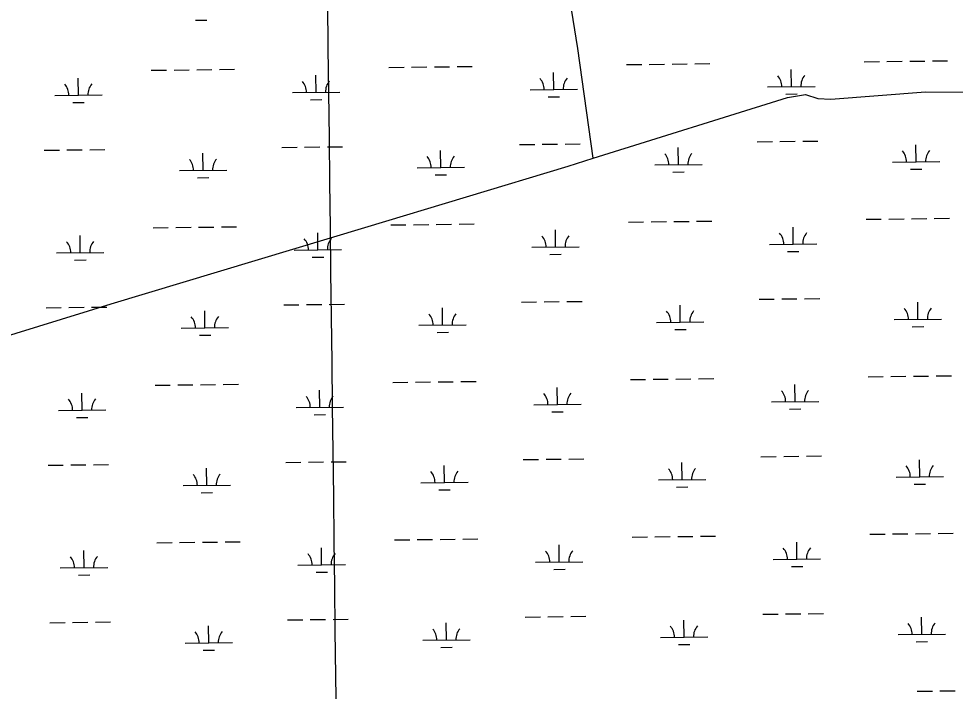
# Model space of a CAD drawing. Extents: x 3694830 to 3732949, y 415201 to 440970.
# Drawn here: x 3719456 to 3721433, y 429355 to 430776 of the extents above; entities that cross this region are included whole.
import ezdxf

# ---------------------------------------------------------------- set-up
doc = ezdxf.new("R2010")
doc.units = 0
for name, color, linetype in [('V-GRID-MAJR', 7, 'Continuous'), ('V-TOPO-SHOR', 7, 'Continuous'), ('V-WETL-SWMP', 7, 'Continuous')]:
    doc.layers.add(name, color=color, linetype=linetype)

msp = doc.modelspace()

# ---------------------------------------------------------------- linework, layer by layer
at = {"layer": 'V-GRID-MAJR'}
msp.add_spline([(3720228.281, 420868.82800000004), (3720155.153, 426926.124), (3720081.987, 432986.504), (3720008.822, 439046.89), (3720008.785, 439049.968)], degree=3, dxfattribs=at)
at = {"layer": 'V-TOPO-SHOR'}
for points in [[(3720668.966, 430481.368), (3720636.6180000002, 430713.382), (3720604.17, 430915.472), (3720567.463, 431122.922), (3720502.609, 431539.928), (3720478.508, 431682.145), (3720469.092, 431742.023), (3720461.7660000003, 431788), (3720453.324, 431820.09), (3720451.245, 431837.195), (3720455.577, 431854.282), (3720466.335, 431875.618), (3720469.596, 431891.637), (3720467.484, 431899.12700000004), (3720448.659, 432021.02), (3720417.347, 432243.412)], [(3719297.0130000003, 430064.315), (3719650.7770000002, 430174.074), (3720186.728, 430334.70900000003), (3720615.7060000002, 430464.71400000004), (3720668.966, 430481.368), (3721078.935, 430609.563), (3721117.427, 430615.846), (3721143.048, 430607.20900000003), (3721170.829, 430606.04600000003), (3721370.724, 430621.404), (3721924.294, 430619.538)]]:
    msp.add_lwpolyline(points, dxfattribs=at)
at = {"layer": 'V-WETL-SWMP'}
for p, q in [((3719829.265917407, 430772.81891343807), (3719853.2642087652, 430773.10514746)), ((3720237.5489197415, 430673.0411711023), (3720269.546641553, 430673.4228164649)), ((3720285.5455024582, 430673.61363914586), (3720317.543224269, 430673.99528450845)), ((3720333.5420851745, 430674.1861071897), (3720365.539806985, 430674.56775255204)), ((3720381.5386678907, 430674.75857523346), (3720413.5363897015, 430675.1402205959)), ((3720739.4211871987, 430679.0271354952), (3720771.41890901, 430679.4087808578)), ((3720787.417769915, 430679.59960353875), (3720819.415491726, 430679.9812489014)), ((3720835.4143526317, 430680.1720715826), (3720867.412074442, 430680.55371694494)), ((3720883.4109353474, 430680.74453962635), (3720915.4086571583, 430681.12618498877)), ((3721241.293454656, 430685.01309988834), (3721273.291176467, 430685.39474525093)), ((3721289.290037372, 430685.5855679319), (3721321.287759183, 430685.9672132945)), ((3721337.286620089, 430686.1580359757), (3721369.284341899, 430686.53968133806)), ((3721385.2832028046, 430686.73050401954), (3721417.2809246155, 430687.1121493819)), ((3719735.676652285, 430667.05520670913), (3719767.674374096, 430667.4368520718)), ((3719783.673235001, 430667.62767475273), (3719815.670956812, 430668.0093201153)), ((3719831.6698177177, 430668.2001427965), (3719863.667539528, 430668.5817881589)), ((3719879.6664004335, 430668.77261084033), (3719911.6641222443, 430669.1542562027)), ((3720083.5730970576, 430620.4590513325), (3720083.143745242, 430656.4564908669)), ((3720585.4453645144, 430626.4450157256), (3720585.0160126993, 430662.44245526)), ((3721087.3176319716, 430632.4309801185), (3721086.888280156, 430668.4284196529)), ((3719581.7008296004, 430614.4730869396), (3719581.271477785, 430650.470526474)), ((3721037.321191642, 430631.83465923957), (3721137.314072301, 430633.0273009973)), ((3719531.704389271, 430613.8767660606), (3719631.69726993, 430615.0694078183)), ((3720033.576656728, 430619.8627304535), (3720133.5695373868, 430621.0553722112)), ((3720535.448924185, 430625.8486948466), (3720635.441804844, 430627.0413366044)), ((3721075.502523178, 430616.8579606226), (3721099.500814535, 430617.1441946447)), ((3719569.885720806, 430598.9000674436), (3719593.884012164, 430599.1863014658)), ((3720071.757988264, 430604.8860318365), (3720095.7562796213, 430605.1722658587)), ((3720573.6302557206, 430610.87199622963), (3720597.628547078, 430611.1582302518)), ((3721015.2915508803, 430516.13169564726), (3721047.2892726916, 430516.51334100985)), ((3721063.288133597, 430516.7041636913), (3721095.285855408, 430517.08580905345)), ((3721111.2847163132, 430517.27663173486), (3721143.2824381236, 430517.6582770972)), ((3719509.6747485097, 430498.1738024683), (3719541.672470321, 430498.55544783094)), ((3719557.6713312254, 430498.74627051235), (3719589.6690530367, 430499.1279158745)), ((3719605.667913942, 430499.31873855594), (3719637.665635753, 430499.7003839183)), ((3720011.5470159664, 430504.15976686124), (3720043.5447377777, 430504.5414122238)), ((3720059.543598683, 430504.73223490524), (3720091.541320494, 430505.11388026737)), ((3720107.5401813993, 430505.30470294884), (3720139.5379032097, 430505.6863483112)), ((3720346.920921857, 430461.7265585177), (3720346.4915700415, 430497.72399805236)), ((3720513.4192834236, 430510.14573125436), (3720545.417005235, 430510.52737661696)), ((3720561.41586614, 430510.71819929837), (3720593.4135879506, 430511.09984466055)), ((3720609.4124488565, 430511.29066734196), (3720641.410170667, 430511.6723127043)), ((3720848.793189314, 430467.7125229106), (3720848.3638374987, 430503.70996244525)), ((3721350.665456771, 430473.69848730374), (3721350.236104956, 430509.6959268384)), ((3719845.0486544, 430455.74059412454), (3719844.619302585, 430491.73803365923)), ((3721300.6690164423, 430473.102166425), (3721400.6618971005, 430474.2948081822)), ((3719795.052214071, 430455.1442732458), (3719895.0450947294, 430456.3369150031)), ((3720296.9244815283, 430461.13023763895), (3720396.9173621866, 430462.3228793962)), ((3720798.7967489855, 430467.11620203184), (3720898.7896296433, 430468.3088437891)), ((3721338.850347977, 430458.12546780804), (3721362.8486393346, 430458.41170182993)), ((3719833.233545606, 430440.16757462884), (3719857.231836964, 430440.4538086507)), ((3720335.105813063, 430446.15353902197), (3720359.1041044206, 430446.4397730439)), ((3720836.9780805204, 430452.13950341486), (3720860.976371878, 430452.4257374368)), ((3721389.2508310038, 430354.07916521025), (3721421.2485528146, 430354.4608105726)), ((3719739.6442804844, 430334.4038678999), (3719771.642002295, 430334.7855132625)), ((3719787.6408632, 430334.97633594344), (3719819.638585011, 430335.3579813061)), ((3719835.6374459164, 430335.5488039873), (3719867.6351677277, 430335.93044934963)), ((3719883.6340286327, 430336.1212720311), (3719915.6317504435, 430336.50291739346)), ((3720241.516547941, 430340.38983229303), (3720273.5142697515, 430340.7714776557)), ((3720289.5131306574, 430340.9623003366), (3720321.510852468, 430341.3439456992)), ((3720337.509713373, 430341.5347683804), (3720369.5074351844, 430341.9164137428)), ((3720385.50629609, 430342.1072364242), (3720417.5040179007, 430342.4888817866)), ((3720743.3888153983, 430346.3757966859), (3720775.3865372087, 430346.7574420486)), ((3720791.385398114, 430346.9482647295), (3720823.383119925, 430347.3299100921)), ((3720839.3819808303, 430347.5207327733), (3720871.3797026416, 430347.9023781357)), ((3720887.3785635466, 430348.0932008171), (3720919.3762853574, 430348.4748461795)), ((3721091.285260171, 430299.7796413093), (3721090.855908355, 430335.7770808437)), ((3721245.2610828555, 430352.36176107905), (3721277.2588046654, 430352.7434064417)), ((3721293.2576655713, 430352.93422912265), (3721325.255387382, 430353.31587448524)), ((3721341.254248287, 430353.5066971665), (3721373.2519700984, 430353.88834252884)), ((3719585.6684577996, 430281.8217481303), (3719585.2391059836, 430317.8191876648)), ((3720087.540725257, 430287.8077125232), (3720087.1113734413, 430323.80515205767)), ((3720589.412992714, 430293.7936769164), (3720588.9836408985, 430329.7911164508)), ((3721041.2888198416, 430299.1833204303), (3721141.2817005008, 430300.375962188)), ((3719535.67201747, 430281.22542725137), (3719635.664898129, 430282.4180690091)), ((3720037.5442849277, 430287.21139164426), (3720137.5371655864, 430288.404033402)), ((3720539.4165523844, 430293.1973560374), (3720639.4094330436, 430294.3899977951)), ((3720577.5978839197, 430278.2206574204), (3720601.5961752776, 430278.5068914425)), ((3721079.470151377, 430284.2066218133), (3721103.468442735, 430284.4928558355)), ((3719573.853349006, 430266.2487286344), (3719597.851640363, 430266.5349626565)), ((3720075.725616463, 430272.2346930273), (3720099.723907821, 430272.5209270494)), ((3720517.3869116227, 430177.4943924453), (3720549.3846334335, 430177.87603780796)), ((3720565.383494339, 430178.0668604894), (3720597.3812161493, 430178.4485058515)), ((3720613.380077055, 430178.63932853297), (3720645.377798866, 430179.0209738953)), ((3721019.2591790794, 430183.48035683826), (3721051.2569008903, 430183.86200220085)), ((3721067.255761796, 430184.05282488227), (3721099.2534836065, 430184.4344702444)), ((3721115.252344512, 430184.62529292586), (3721147.2500663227, 430185.0069382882)), ((3721354.63308497, 430141.04714849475), (3721354.2037331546, 430177.0445880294)), ((3719513.6423767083, 430165.5224636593), (3719545.6400985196, 430165.90410902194)), ((3719561.6389594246, 430166.09493170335), (3719593.6366812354, 430166.4765770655)), ((3719609.635542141, 430166.6673997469), (3719641.633263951, 430167.0490451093)), ((3719849.016282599, 430123.08925531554), (3719848.5869307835, 430159.08669485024)), ((3720015.5146441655, 430171.5084280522), (3720047.5123659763, 430171.89007341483)), ((3720063.511226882, 430172.08089609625), (3720095.5089486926, 430172.4625414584)), ((3720111.507809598, 430172.6533641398), (3720143.505531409, 430173.0350095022)), ((3720350.888550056, 430129.07521970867), (3720350.45919824, 430165.07265924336)), ((3720852.760817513, 430135.06118410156), (3720852.3314656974, 430171.05862363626)), ((3721304.636644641, 430140.450827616), (3721404.629525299, 430141.64346937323)), ((3719799.01984227, 430122.4929344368), (3719899.012722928, 430123.6855761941)), ((3720300.892109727, 430128.47889882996), (3720400.8849903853, 430129.6715405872)), ((3720802.764377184, 430134.46486322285), (3720902.757257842, 430135.6575049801)), ((3720840.9457087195, 430119.48816460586), (3720864.944000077, 430119.77439862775)), ((3721342.8179761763, 430125.474128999), (3721366.8162675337, 430125.76036302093)), ((3719837.201173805, 430107.51623581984), (3719861.199465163, 430107.8024698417)), ((3720339.0734412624, 430113.50220021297), (3720363.07173262, 430113.78843423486)), ((3721249.2287110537, 430019.71042227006), (3721281.2264328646, 430020.0920676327)), ((3721297.22529377, 430020.28289031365), (3721329.2230155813, 430020.66453567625)), ((3721345.221876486, 430020.8553583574), (3721377.219598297, 430021.23700371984)), ((3721393.218459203, 430021.42782640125), (3721425.2161810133, 430021.8094717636)), ((3719743.611908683, 430001.7525290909), (3719775.609630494, 430002.1341744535)), ((3719791.608491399, 430002.32499713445), (3719823.60621321, 430002.7066424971)), ((3719839.6050741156, 430002.8974651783), (3719871.6027959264, 430003.27911054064)), ((3719887.601656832, 430003.46993322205), (3719919.599378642, 430003.85157858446)), ((3720245.48417614, 430007.73849348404), (3720277.4818979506, 430008.1201388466)), ((3720293.480758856, 430008.3109615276), (3720325.4784806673, 430008.6926068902)), ((3720341.4773415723, 430008.8834295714), (3720373.475063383, 430009.26507493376)), ((3720389.473924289, 430009.4558976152), (3720421.4716460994, 430009.8375429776)), ((3720747.356443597, 430013.72445787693), (3720779.354165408, 430014.1061032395)), ((3720795.353026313, 430014.29692592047), (3720827.350748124, 430014.6785712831)), ((3720843.3496090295, 430014.8693939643), (3720875.3473308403, 430015.25103932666)), ((3720891.3461917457, 430015.4418620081), (3720923.343913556, 430015.8235073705)), ((3721095.25288837, 429967.12830250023), (3721094.8235365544, 430003.1257420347)), ((3719589.6360859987, 429949.1704093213), (3719589.206734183, 429985.1678488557)), ((3720091.5083534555, 429955.1563737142), (3720091.0790016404, 429991.1538132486)), ((3720593.3806209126, 429961.14233810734), (3720592.9512690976, 429997.1397776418)), ((3720543.384180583, 429960.5460172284), (3720643.3770612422, 429961.7386589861)), ((3721045.2564480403, 429966.5319816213), (3721145.249328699, 429967.724623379)), ((3719539.639645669, 429948.5740884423), (3719639.6325263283, 429949.76673020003)), ((3720041.511913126, 429954.5600528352), (3720141.504793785, 429955.752694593)), ((3720079.693244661, 429939.5833542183), (3720103.6915360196, 429939.8695882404)), ((3720581.5655121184, 429945.5693186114), (3720605.5638034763, 429945.8555526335)), ((3721083.4377795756, 429951.5552830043), (3721107.4360709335, 429951.8415170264)), ((3719577.8209772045, 429933.5973898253), (3719601.8192685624, 429933.8836238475)), ((3720115.475437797, 429840.00202533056), (3720147.473159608, 429840.3836706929)), ((3720521.354539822, 429844.8430536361), (3720553.352261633, 429845.2246989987)), ((3720569.3511225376, 429845.41552168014), (3720601.348844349, 429845.79716704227)), ((3720617.3477052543, 429845.9879897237), (3720649.345427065, 429846.36963508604)), ((3721023.2268072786, 429850.829018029), (3721055.22452909, 429851.2106633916)), ((3721071.223389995, 429851.40148607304), (3721103.221111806, 429851.78313143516)), ((3721119.219972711, 429851.9739541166), (3721151.217694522, 429852.355599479)), ((3721358.600713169, 429808.39580968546), (3721358.171361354, 429844.39324922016)), ((3719517.6100049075, 429832.87112485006), (3719549.6077267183, 429833.25277021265)), ((3719565.6065876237, 429833.44359289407), (3719597.6043094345, 429833.82523825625)), ((3719613.6031703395, 429834.01606093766), (3719645.600892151, 429834.3977063)), ((3719852.983910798, 429790.4379165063), (3719852.554558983, 429826.43535604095)), ((3720019.4822723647, 429838.85708924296), (3720051.479994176, 429839.23873460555)), ((3720067.478855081, 429839.42955728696), (3720099.476576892, 429839.81120264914)), ((3720354.8561782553, 429796.42388089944), (3720354.42682644, 429832.4213204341)), ((3720856.728445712, 429802.40984529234), (3720856.299093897, 429838.40728482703)), ((3720806.732005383, 429801.8135244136), (3720906.7248860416, 429803.0061661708)), ((3721308.60427284, 429807.79948880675), (3721408.597153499, 429808.992130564)), ((3719802.987470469, 429789.84159562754), (3719902.9803511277, 429791.0342373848)), ((3720304.859737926, 429795.82756002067), (3720404.852618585, 429797.0202017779)), ((3720343.041069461, 429780.8508614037), (3720367.039360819, 429781.1370954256)), ((3720844.9133369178, 429786.83682579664), (3720868.911628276, 429787.1230598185)), ((3721346.785604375, 429792.82279018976), (3721370.783895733, 429793.10902421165)), ((3719841.168802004, 429774.86489701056), (3719865.1670933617, 429775.1511310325)), ((3720799.3206545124, 429681.64558711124), (3720831.3183763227, 429682.02723247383)), ((3720847.3172372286, 429682.21805515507), (3720879.3149590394, 429682.5997005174)), ((3720895.3138199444, 429682.79052319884), (3720927.3115417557, 429683.17216856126)), ((3721253.196339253, 429687.05908346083), (3721285.1940610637, 429687.4407288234)), ((3721301.1929219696, 429687.63155150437), (3721333.19064378, 429688.013196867)), ((3721349.1895046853, 429688.2040195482), (3721381.187226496, 429688.58566491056)), ((3721397.1860874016, 429688.77648759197), (3721429.183809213, 429689.1581329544)), ((3719747.579536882, 429669.1011902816), (3719779.5772586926, 429669.4828356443)), ((3719795.5761195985, 429669.6736583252), (3719827.573841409, 429670.0553036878)), ((3719843.5727023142, 429670.246126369), (3719875.570424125, 429670.6277717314)), ((3719891.5692850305, 429670.8185944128), (3719923.567006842, 429671.2002397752)), ((3720249.451804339, 429675.08715467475), (3720281.44952615, 429675.4688000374)), ((3720297.4483870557, 429675.65962271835), (3720329.446108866, 429676.04126808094)), ((3720345.4449697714, 429676.2320907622), (3720377.4426915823, 429676.61373612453)), ((3720393.4415524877, 429676.80455880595), (3720425.439274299, 429677.1862041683)), ((3720597.348249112, 429628.4909992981), (3720596.918897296, 429664.4884388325)), ((3720751.324071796, 429681.0731190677), (3720783.321793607, 429681.4547644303)), ((3721099.2205165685, 429634.476963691), (3721098.791164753, 429670.4744032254)), ((3719593.6037141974, 429616.5190705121), (3719593.174362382, 429652.5165100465)), ((3720095.4759816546, 429622.505034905), (3720095.046629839, 429658.5024744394)), ((3720045.479541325, 429621.908714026), (3720145.472421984, 429623.1013557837)), ((3720547.351808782, 429627.8946784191), (3720647.3446894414, 429629.0873201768)), ((3721049.2240762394, 429633.880642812), (3721149.216956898, 429635.0732845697)), ((3719543.607273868, 429615.9227496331), (3719643.600154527, 429617.1153913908)), ((3720083.660872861, 429606.932015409), (3720107.6591642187, 429607.2182494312)), ((3720585.533140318, 429612.9179798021), (3720609.5314316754, 429613.2042138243)), ((3721087.405407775, 429618.903944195), (3721111.4036991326, 429619.1901782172)), ((3719581.7886054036, 429600.9460510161), (3719605.786896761, 429601.2322850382)), ((3720023.4499005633, 429506.2057504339), (3720055.4476223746, 429506.58739579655)), ((3720071.4464832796, 429506.77821847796), (3720103.4442050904, 429507.1598638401)), ((3720119.4430659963, 429507.35068652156), (3720151.4407878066, 429507.7323318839)), ((3720525.3221680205, 429512.1917148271), (3720557.319889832, 429512.5733601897)), ((3720573.318750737, 429512.7641828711), (3720605.3164725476, 429513.1458282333)), ((3720621.3153334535, 429513.3366509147), (3720653.3130552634, 429513.71829627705)), ((3720860.6960739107, 429469.75850648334), (3720860.2667220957, 429505.755946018)), ((3721027.1944354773, 429518.17767922), (3721059.1921572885, 429518.5593245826)), ((3721075.191018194, 429518.750147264), (3721107.188740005, 429519.13179262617)), ((3721123.18760091, 429519.3226153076), (3721155.1853227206, 429519.70426066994)), ((3721362.568341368, 429475.74447087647), (3721362.1389895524, 429511.7419104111)), ((3719521.577633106, 429500.219786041), (3719553.5753549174, 429500.60143140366)), ((3719569.5742158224, 429500.79225408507), (3719601.5719376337, 429501.1738994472)), ((3719617.5707985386, 429501.36472212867), (3719649.5685203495, 429501.746367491)), ((3719856.951538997, 429457.78657769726), (3719856.5221871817, 429493.78401723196)), ((3720358.823806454, 429463.77254209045), (3720358.3944546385, 429499.7699816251)), ((3720810.699633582, 429469.16218560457), (3720910.6925142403, 429470.3548273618)), ((3721312.571901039, 429475.1481499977), (3721412.5647816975, 429476.34079175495)), ((3719806.955098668, 429457.19025681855), (3719906.9479793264, 429458.3828985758)), ((3720308.8273661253, 429463.1762212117), (3720408.8202467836, 429464.3688629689)), ((3720347.00869766, 429448.1995225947), (3720371.0069890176, 429448.4857566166)), ((3720848.880965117, 429454.1854869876), (3720872.879256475, 429454.4717210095)), ((3721350.753232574, 429460.17145138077), (3721374.7515239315, 429460.45768540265)), ((3719845.136430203, 429442.21355820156), (3719869.1347215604, 429442.49979222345)), ((3721353.157132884, 429355.5526807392), (3721385.1548546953, 429355.93432610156)), ((3721401.1537156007, 429356.125148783), (3721433.1514374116, 429356.50679414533))]:
    msp.add_line(p, q, dxfattribs=at)
for centre, radius, start, end in [((3721032.0729660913, 430632.2468992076), 35.24628790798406, 359.91152952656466, 41.455187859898), ((3721142.5509724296, 430633.5645998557), 35.246287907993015, 139.91152663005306, 181.4551849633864), ((3719526.4561637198, 430614.2890060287), 35.24628790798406, 359.91152952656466, 41.455187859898), ((3719636.9341700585, 430615.6067066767), 35.246287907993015, 139.91152663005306, 181.4551849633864), ((3720028.3284311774, 430620.27497042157), 35.24628790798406, 359.91152952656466, 41.455187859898), ((3720138.806437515, 430621.5926710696), 35.246287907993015, 139.91152663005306, 181.4551849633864), ((3720530.200698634, 430626.2609348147), 35.24628790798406, 359.91152952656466, 41.455187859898), ((3720640.6787049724, 430627.5786354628), 35.246287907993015, 139.91152663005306, 181.4551849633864), ((3721295.4207908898, 430473.5144063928), 35.24628790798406, 359.91152952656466, 41.455187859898), ((3721405.898797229, 430474.83210704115), 35.246287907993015, 139.91152663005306, 181.4551849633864), ((3719789.8039885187, 430455.55651321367), 35.24628790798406, 359.91152952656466, 41.455187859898), ((3719900.281994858, 430456.87421386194), 35.246287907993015, 139.91152663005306, 181.4551849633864), ((3720291.676255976, 430461.5424776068), 35.24628790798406, 359.91152952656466, 41.455187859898), ((3720402.154262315, 430462.86017825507), 35.246287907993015, 139.91152663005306, 181.4551849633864), ((3720793.548523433, 430467.5284419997), 35.24628790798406, 359.91152952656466, 41.455187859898), ((3720904.0265297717, 430468.84614264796), 35.246287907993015, 139.91152663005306, 181.4551849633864), ((3720534.168326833, 430293.60959600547), 35.24628790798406, 359.91152952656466, 41.455187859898), ((3720644.646333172, 430294.9272966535), 35.246287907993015, 139.91152663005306, 181.4551849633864), ((3721036.04059429, 430299.59556039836), 35.24628790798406, 359.91152952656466, 41.455187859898), ((3721146.5186006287, 430300.9132610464), 35.246287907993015, 139.91152663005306, 181.4551849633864), ((3719530.423791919, 430281.6376672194), 35.24628790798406, 359.91152952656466, 41.455187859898), ((3719640.9017982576, 430282.9553678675), 35.246287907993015, 139.91152663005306, 181.4551849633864), ((3720032.2960593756, 430287.6236316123), 35.24628790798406, 359.91152952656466, 41.455187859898), ((3720142.774065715, 430288.9413322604), 35.246287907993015, 139.91152663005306, 181.4551849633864), ((3720797.5161516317, 430134.8771031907), 35.24628790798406, 359.91152952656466, 41.455187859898), ((3720907.9941579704, 430136.19480383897), 35.246287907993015, 139.91152663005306, 181.4551849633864), ((3721299.388419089, 430140.8630675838), 35.24628790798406, 359.91152952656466, 41.455187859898), ((3721409.8664254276, 430142.1807682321), 35.246287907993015, 139.91152663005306, 181.4551849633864), ((3719793.771616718, 430122.9051744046), 35.24628790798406, 359.91152952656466, 41.455187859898), ((3719904.2496230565, 430124.22287505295), 35.246287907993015, 139.91152663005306, 181.4551849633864), ((3720295.643884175, 430128.89113879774), 35.24628790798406, 359.91152952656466, 41.455187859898), ((3720406.1218905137, 430130.2088394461), 35.246287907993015, 139.91152663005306, 181.4551849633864), ((3720146.7416939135, 429956.2899934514), 35.246287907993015, 139.91152663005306, 181.4551849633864), ((3720538.135955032, 429960.9582571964), 35.24628790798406, 359.91152952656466, 41.455187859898), ((3720648.6139613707, 429962.2759578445), 35.246287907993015, 139.91152663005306, 181.4551849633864), ((3721040.008222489, 429966.9442215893), 35.24628790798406, 359.91152952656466, 41.455187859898), ((3721150.4862288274, 429968.2619222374), 35.246287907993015, 139.91152663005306, 181.4551849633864), ((3719534.3914201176, 429948.9863284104), 35.24628790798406, 359.91152952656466, 41.455187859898), ((3719644.8694264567, 429950.3040290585), 35.246287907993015, 139.91152663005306, 181.4551849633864), ((3720036.263687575, 429954.9722928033), 35.24628790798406, 359.91152952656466, 41.455187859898), ((3720801.483779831, 429802.2257643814), 35.24628790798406, 359.91152952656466, 41.455187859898), ((3720911.96178617, 429803.54346502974), 35.246287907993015, 139.91152663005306, 181.4551849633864), ((3721303.356047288, 429808.21172877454), 35.24628790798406, 359.91152952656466, 41.455187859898), ((3721413.834053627, 429809.52942942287), 35.246287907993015, 139.91152663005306, 181.4551849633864), ((3719797.739244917, 429790.2538355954), 35.24628790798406, 359.91152952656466, 41.455187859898), ((3719908.217251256, 429791.57153624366), 35.246287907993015, 139.91152663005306, 181.4551849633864), ((3720299.611512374, 429796.2397999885), 35.24628790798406, 359.91152952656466, 41.455187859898), ((3720410.0895187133, 429797.55750063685), 35.246287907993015, 139.91152663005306, 181.4551849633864), ((3720040.231315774, 429622.32095399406), 35.24628790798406, 359.91152952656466, 41.455187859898), ((3720150.7093221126, 429623.6386546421), 35.246287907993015, 139.91152663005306, 181.4551849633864), ((3720542.103583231, 429628.3069183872), 35.24628790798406, 359.91152952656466, 41.455187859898), ((3720652.58158957, 429629.6246190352), 35.246287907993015, 139.91152663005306, 181.4551849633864), ((3721043.975850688, 429634.2928827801), 35.24628790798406, 359.91152952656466, 41.455187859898), ((3721154.4538570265, 429635.6105834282), 35.246287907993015, 139.91152663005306, 181.4551849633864), ((3719538.359048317, 429616.33498960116), 35.24628790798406, 359.91152952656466, 41.455187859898), ((3719648.837054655, 429617.6526902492), 35.246287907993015, 139.91152663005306, 181.4551849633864), ((3720303.579140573, 429463.5884611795), 35.24628790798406, 359.91152952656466, 41.455187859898), ((3720414.0571469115, 429464.9061618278), 35.246287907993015, 139.91152663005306, 181.4551849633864), ((3720805.4514080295, 429469.5744255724), 35.24628790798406, 359.91152952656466, 41.455187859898), ((3720915.9294143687, 429470.8921262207), 35.246287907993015, 139.91152663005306, 181.4551849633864), ((3721307.3236754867, 429475.56038996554), 35.24628790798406, 359.91152952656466, 41.455187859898), ((3721417.801681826, 429476.87809061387), 35.246287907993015, 139.91152663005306, 181.4551849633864), ((3719801.7068731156, 429457.6024967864), 35.24628790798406, 359.91152952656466, 41.455187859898), ((3719912.184879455, 429458.92019743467), 35.246287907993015, 139.91152663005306, 181.4551849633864)]:
    msp.add_arc(centre, radius, start, end, dxfattribs=at)

doc.saveas('drawing.dxf')
